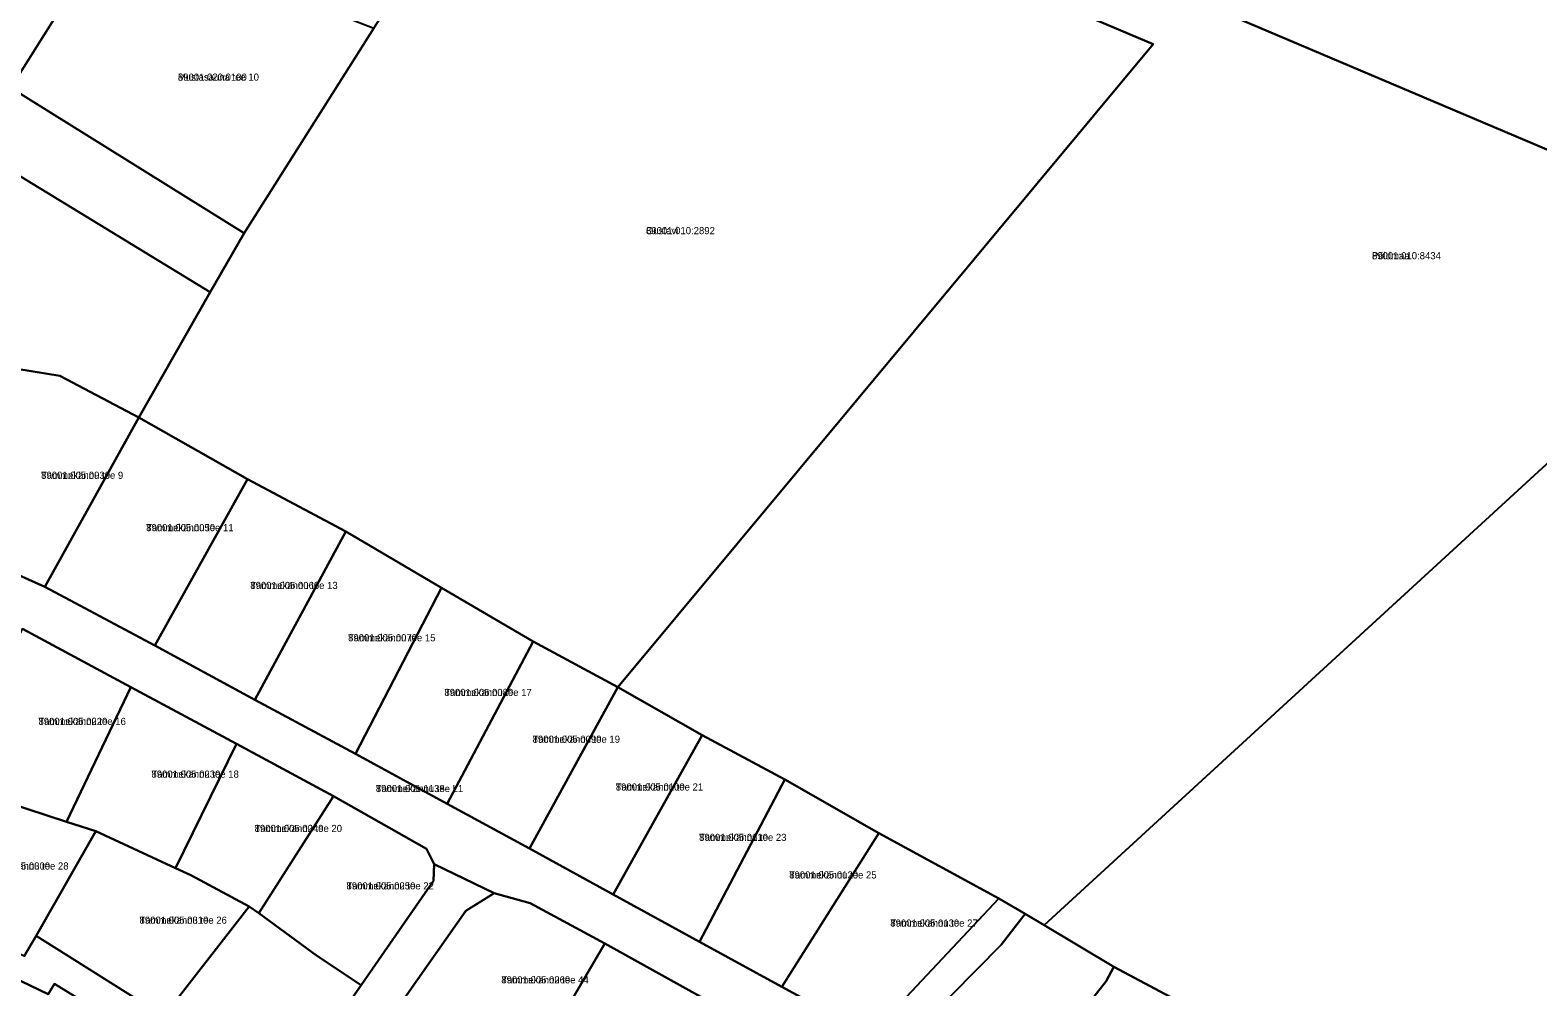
# Model space of a CAD drawing. Extents: x 526849 to 562296, y 6591741 to 6618546.
# Drawn here: x 552840.5 to 553157.9, y 6594781.2 to 6594982.6 of the extents above; entities that cross this region are included whole.
import ezdxf

# ---------------------------------------------------------------- set-up
doc = ezdxf.new("R2010")
doc.units = 0
for name, color, linetype in [('L_AADRESS', 7, 'Continuous'), ('PIIR', 7, 'Continuous'), ('TUNNUS', 7, 'Continuous')]:
    doc.layers.add(name, color=color, linetype=linetype)

msp = doc.modelspace()

# ---------------------------------------------------------------- linework, layer by layer
at = {"layer": 'PIIR'}
for points in [[(553297.17, 6595211.37), (553415.98, 6595126.27), (553209.14, 6594936.53), (553075.38, 6594993.32), (553126.03, 6595065.62), (553260.78, 6595250.35)], [(553050.03, 6594796.56), (553044.47, 6594799.81), (553019.22, 6594813.58), (552999.42, 6594824.83), (552981.96, 6594834.2), (552964.26, 6594844.3), (553076.96, 6594979.61), (553057.05, 6594988.06), (553117.59, 6595074.49), (553126.03, 6595065.62), (553075.38, 6594993.32), (553209.14, 6594936.53), (553054.03, 6594794.22)], [(552950.61, 6595036.83), (553057.05, 6594988.06), (553076.96, 6594979.61), (552964.26, 6594844.3), (552946.44, 6594853.91), (552927.11, 6594865.17), (552906.96, 6594877.07), (552886.28, 6594888.09), (552863.38, 6594901.07), (552878.42, 6594927.42), (552885.55, 6594939.87), (552912.85, 6594982.97), (552935.26, 6595017.48)], [(552720.83, 6595020.53), (552735.12, 6595033.77), (552762.59, 6595016.44), (552789.07, 6594999.93), (552812.16, 6594985.48), (552836.42, 6594970.41), (552885.55, 6594939.87), (552878.42, 6594927.42), (552776.44, 6594989.64), (552752.62, 6594998.22), (552725.61, 6595000.59)], [(552857.51, 6595004), (552836.42, 6594970.41), (552812.16, 6594985.48), (552830.95, 6595015.49)], [(552912.85, 6594982.97), (552885.55, 6594939.87), (552836.42, 6594970.41), (552857.51, 6595004), (552889.85, 6594992)], [(552723.33, 6594983.01), (552725.61, 6595000.59), (552752.62, 6594998.22), (552776.44, 6594989.64), (552878.42, 6594927.42), (552863.38, 6594901.07), (552846.77, 6594909.83), (552837.74, 6594911.32), (552814.87, 6594923.53), (552792.92, 6594936.25), (552785.5, 6594913), (552762.43, 6594916.1), (552764.9, 6594929.46), (552745.64, 6594938.08), (552743.66, 6594958.44), (552733.2, 6594965.2), (552718.38, 6594974.75)], [(552822.26, 6594874.92), (552837.74, 6594911.32), (552846.77, 6594909.83), (552863.38, 6594901.07), (552843.6, 6594865.43)], [(552863.38, 6594901.07), (552886.28, 6594888.09), (552866.75, 6594853.07), (552843.6, 6594865.43)], [(552886.28, 6594888.09), (552906.96, 6594877.07), (552887.78, 6594841.62), (552866.75, 6594853.07)], [(552906.96, 6594877.07), (552927.11, 6594865.17), (552909, 6594830.25), (552887.78, 6594841.62)], [(552927.11, 6594865.17), (552946.44, 6594853.91), (552928.34, 6594819.7), (552909, 6594830.25)], [(552861.68, 6594844.26), (552848.14, 6594815.96), (552823.24, 6594824.07), (552822.84, 6594824.13), (552828.76, 6594835.69), (552832.52, 6594843.18), (552838.93, 6594856.58)], [(552946.44, 6594853.91), (552964.26, 6594844.3), (552945.66, 6594810.33), (552928.34, 6594819.7)], [(552848.14, 6594815.96), (552861.68, 6594844.26), (552883.97, 6594832.32), (552871.14, 6594806.2), (552854.34, 6594813.94)], [(552964.26, 6594844.3), (552981.96, 6594834.2), (552963.28, 6594800.61), (552945.66, 6594810.33)], [(552981.96, 6594834.2), (552999.42, 6594824.83), (552981.43, 6594790.69), (552963.28, 6594800.61)], [(552874.31, 6594804.74), (552871.14, 6594806.2), (552883.97, 6594832.32), (552904.41, 6594821.34), (552888.69, 6594796.7), (552886.63, 6594798.11)], [(552981.43, 6594790.69), (552999.42, 6594824.83), (553019.22, 6594813.58), (552998.76, 6594781.23)], [(552808.98, 6594802.83), (552820.27, 6594823.47), (552822.84, 6594824.13), (552823.24, 6594824.07), (552848.14, 6594815.96), (552854.34, 6594813.94), (552841.77, 6594791.91), (552839.25, 6594787.65), (552828.34, 6594792.75)], [(552888.69, 6594796.7), (552904.41, 6594821.34), (552923.98, 6594810.26), (552925.54, 6594807.02), (552925.45, 6594803.55), (552910.23, 6594781.55), (552900.83, 6594787.79)], [(552854.34, 6594813.94), (552871.14, 6594806.2), (552874.31, 6594804.74), (552886.63, 6594798.11), (552868.68, 6594775.04), (552841.77, 6594791.91)], [(553019.22, 6594813.58), (553044.47, 6594799.81), (553017.43, 6594771.03), (552998.76, 6594781.23)], [(552932.24, 6594797.21), (552938.19, 6594800.93), (552945.77, 6594798.85), (552961.47, 6594790.3), (552944.09, 6594760.62), (552917.96, 6594776.93)], [(552886.63, 6594798.11), (552888.69, 6594796.7), (552900.83, 6594787.79), (552910.23, 6594781.55), (552895.75, 6594760.77), (552892.69, 6594760.66), (552868.68, 6594775.04)], [(553054.03, 6594794.22), (553068.67, 6594785.39), (553067.03, 6594782.37), (553042.87, 6594751.55), (553024.04, 6594765.67), (553024.04, 6594768.88), (553044.93, 6594790.04), (553050.03, 6594796.56)], [(552944.09, 6594760.62), (552961.47, 6594790.3), (552985.52, 6594777), (552966.02, 6594746.41), (552944.81, 6594760.18)], [(553068.67, 6594785.39), (553090.26, 6594773.94), (553064.04, 6594735.28), (553042.87, 6594751.55), (553067.03, 6594782.37)], [(552836.72, 6594783.28), (552844.29, 6594779.63), (552845.61, 6594781.81), (552864.83, 6594770), (552852.28, 6594753.62), (552847.01, 6594751.8), (552825.48, 6594764.43)]]:
    msp.add_lwpolyline(points, close=True, dxfattribs=at)
for points in [[(553534.3, 6594481.38), (553484.5, 6594491.01), (553464.12, 6594527.28), (553458.46, 6594534.3), (553436.28, 6594561.82), (553392.49, 6594608.35), (553372.68, 6594618.58), (553352.01, 6594629.25), (553348.31, 6594631.16), (553334.14, 6594638.47), (553330.02, 6594640.6), (553305.79, 6594652.47), (553288.5, 6594662), (553267.25, 6594674.38), (553246.36, 6594686.55), (553229.01, 6594696.64), (553210.68, 6594706.7), (553186.25, 6594721.93), (553090.26, 6594773.94), (553068.67, 6594785.39), (553054.03, 6594794.22), (553209.14, 6594936.53), (553211.23, 6594938.44), (553532.6, 6594751.35)], [(552822.26, 6594874.92), (552843.6, 6594865.43), (552866.75, 6594853.07), (552887.78, 6594841.62), (552909, 6594830.25), (552928.34, 6594819.7), (552945.66, 6594810.33), (552963.28, 6594800.61), (552981.43, 6594790.69), (552998.76, 6594781.23), (553017.43, 6594771.03), (553044.47, 6594799.81), (553050.03, 6594796.56), (553044.93, 6594790.04), (553024.04, 6594768.88)], [(552985.52, 6594777), (552961.47, 6594790.3), (552945.77, 6594798.85), (552938.19, 6594800.93), (552925.54, 6594807.02), (552923.98, 6594810.26), (552904.41, 6594821.34), (552883.97, 6594832.32), (552861.68, 6594844.26), (552838.93, 6594856.58)], [(552895.75, 6594760.77), (552910.23, 6594781.55), (552925.45, 6594803.55), (552925.54, 6594807.02), (552938.19, 6594800.93), (552932.24, 6594797.21), (552917.96, 6594776.93)], [(552839.25, 6594787.65), (552841.77, 6594791.91), (552868.68, 6594775.04)], [(552864.83, 6594770), (552845.61, 6594781.81), (552844.29, 6594779.63), (552836.72, 6594783.28)]]:
    msp.add_lwpolyline(points, dxfattribs=at)

# ---------------------------------------------------------------- texts
at = {"layer": 'L_AADRESS'}
for s, p in [('Mustasauna tee 10', (552871.62, 6594971.94)), ('Gustavi', (552970.17, 6594939.63)), ('Põldmaa', (553123.02, 6594934.35)), ('Tammekännu tee 9', (552842.82, 6594888.13)), ('Tammekännu tee 11', (552864.94, 6594877.11)), ('Tammekännu tee 13', (552886.86, 6594864.95)), ('Tammekännu tee 15', (552907.45, 6594853.93)), ('Tammekännu tee 17', (552927.72, 6594842.43)), ('Tammekännu tee 16', (552842.26, 6594836.33)), ('Tammekännu tee 19', (552946.3, 6594832.57)), ('Tammekännu tee 18', (552866.05, 6594825.23)), ('Tammekännu tee L1', (552913.29, 6594822.2)), ('Tammekännu tee 21', (552963.81, 6594822.52)), ('Tammekännu tee 20', (552887.77, 6594813.8)), ('Tammekännu tee 23', (552981.35, 6594811.92)), ('Tammekännu tee 28', (552830.2, 6594805.89)), ('Tammekännu tee 25', (553000.32, 6594804.01)), ('Tammekännu tee 22', (552907.11, 6594801.71)), ('Tammekännu tee 26', (552863.53, 6594794.49)), ('Tammekännu tee 27', (553021.61, 6594793.88)), ('Tammekännu tee 44', (552939.71, 6594781.93))]:
    msp.add_text(s, height=1.5, dxfattribs=at).set_placement(p)
at = {"layer": 'TUNNUS'}
for s, p in [('89001:020:0100', (552871.62, 6594971.94)), ('89001:010:2892', (552970.17, 6594939.63)), ('89001:010:8434', (553123.02, 6594934.35)), ('89001:005:0930', (552842.82, 6594888.13)), ('89001:005:0050', (552864.94, 6594877.11)), ('89001:005:0060', (552886.86, 6594864.95)), ('89001:005:0070', (552907.45, 6594853.93)), ('89001:005:0080', (552927.72, 6594842.43)), ('89001:005:0220', (552842.26, 6594836.33)), ('89001:005:0090', (552946.3, 6594832.57)), ('89001:005:0230', (552866.05, 6594825.23)), ('89001:001:1138', (552913.29, 6594822.2)), ('89001:005:0100', (552963.81, 6594822.52)), ('89001:005:0240', (552887.77, 6594813.8)), ('89001:005:0110', (552981.35, 6594811.92)), ('89001:005:0300', (552830.2, 6594805.89)), ('89001:005:0120', (553000.32, 6594804.01)), ('89001:005:0250', (552907.11, 6594801.71)), ('89001:005:0310', (552863.53, 6594794.49)), ('89001:005:0130', (553021.61, 6594793.88)), ('89001:005:0260', (552939.71, 6594781.93))]:
    msp.add_text(s, height=1.5, dxfattribs=at).set_placement(p)

doc.saveas('drawing.dxf')
